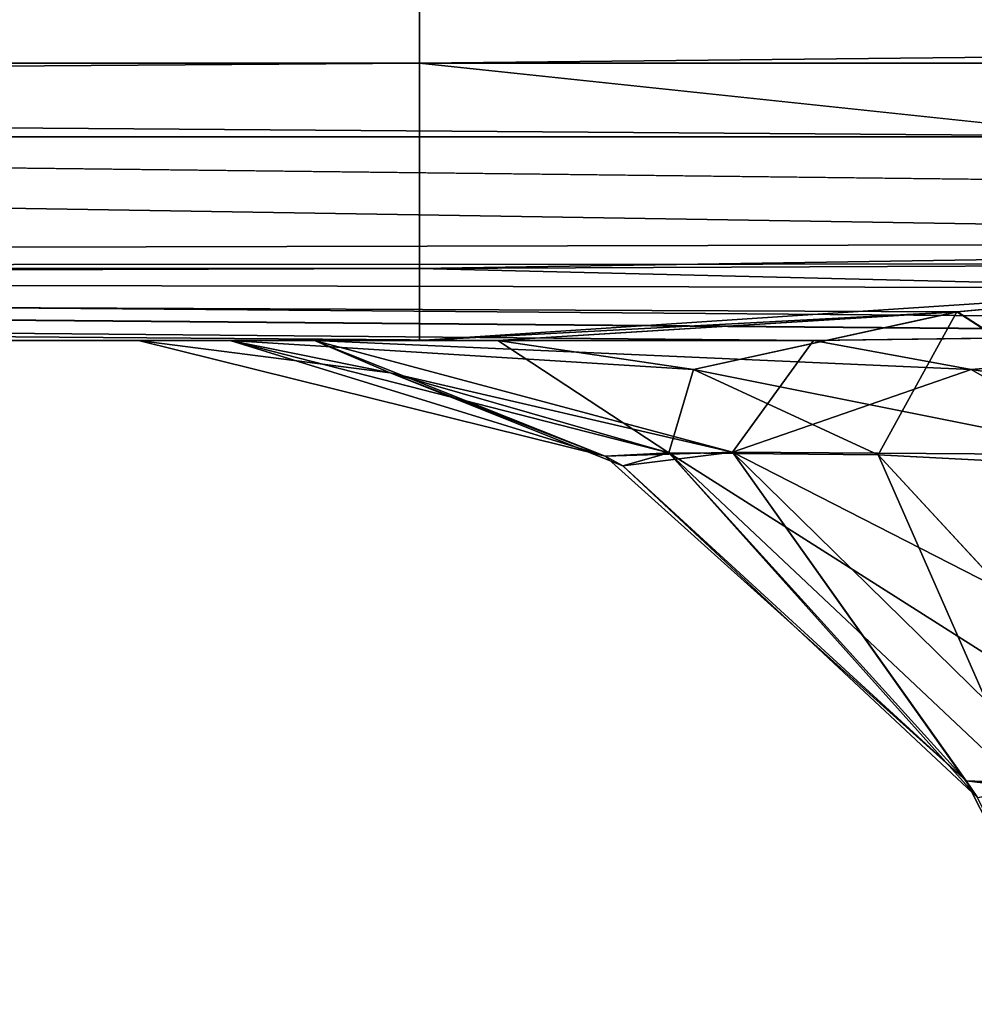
# Model space of a CAD drawing. Header units: millimetres. Extents: x -168 to 168, y -6 to 84.
# Tile 366 of 656: x 37.886 to 38.364, y -2.332 to -1.839. Entities that reach past the tile are written whole.
import ezdxf

# ---------------------------------------------------------------- set-up
doc = ezdxf.new("R2010")
doc.units = ezdxf.units.MM
doc.header["$LTSCALE"] = 65.185185
for name, color, linetype in [('1', 7, 'CONTINUOUS'), ('107', 7, 'CONTINUOUS'), ('108', 7, 'CONTINUOUS'), ('109', 7, 'CONTINUOUS'), ('14', 7, 'CONTINUOUS'), ('15', 7, 'CONTINUOUS'), ('2', 7, 'CONTINUOUS'), ('3', 7, 'CONTINUOUS'), ('4', 7, 'CONTINUOUS'), ('5', 7, 'CONTINUOUS'), ('54', 7, 'CONTINUOUS'), ('6', 7, 'CONTINUOUS'), ('70', 7, 'CONTINUOUS'), ('73', 7, 'CONTINUOUS'), ('97', 7, 'CONTINUOUS'), ('98', 7, 'CONTINUOUS')]:
    doc.layers.add(name, color=color, linetype=linetype)

msp = doc.modelspace()

# ---------------------------------------------------------------- linework, layer by layer
at = {"layer": '1', "linetype": 'CONTINUOUS'}
for points in [[(38.03379, -2, -122.73482), (25.52244, -2, -122.36576), (37.94564, -2, -123.14559), (38.03379, -2, -122.73482)], [(38.28364, -2, -122.39684), (25.52244, -2, -122.36576), (38.03379, -2, -122.73482), (38.28364, -2, -122.39684)], [(37.94564, -2, -123.14559), (25.52244, -2, -122.36576), (37.94561, -2, -123.76195), (37.94564, -2, -123.14559)], [(25.52244, -2, -122.36576), (33.38234, -2, -124.33404), (37.94561, -2, -123.76195), (25.52244, -2, -122.36576)], [(33.38234, -2, -124.33404), (38.1255, -2, -124.33403), (37.99152, -2, -124.06176), (33.38234, -2, -124.33404)], [(37.94561, -2, -123.76195), (33.38234, -2, -124.33404), (37.99152, -2, -124.06176), (37.94561, -2, -123.76195)]]:
    msp.add_3dface(points, dxfattribs=at)
at = {"layer": '107', "linetype": 'CONTINUOUS'}
for points in [[(38.28364, -2, 122.39684), (38.58605, -1.99587, 122.24031), (38.36257, -2.0145, 122.48665), (38.28364, -2, 122.39684)], [(38.36257, -2.0145, 122.48665), (38.58605, -1.99587, 122.24031), (38.67052, -2.05934, 122.4442), (38.36257, -2.0145, 122.48665)], [(38.43687, -2.05714, 122.57122), (38.36257, -2.0145, 122.48665), (38.67052, -2.05934, 122.4442), (38.43687, -2.05714, 122.57122)]]:
    msp.add_3dface(points, dxfattribs=at)
at = {"layer": '108', "linetype": 'CONTINUOUS'}
for points in [[(37.94563, -2, 123.14555), (38.03379, -2, 122.73482), (38.17924, -2.05795, 123.14555), (37.94563, -2, 123.14555)], [(38.03379, -2, 122.73482), (38.36257, -2.0145, 122.48665), (38.24306, -2.05582, 122.82917), (38.03379, -2, 122.73482)], [(38.03379, -2, 122.73482), (38.28364, -2, 122.39684), (38.36257, -2.0145, 122.48665), (38.03379, -2, 122.73482)], [(38.03379, -2, 122.73482), (38.24306, -2.05582, 122.82917), (38.17924, -2.05795, 123.14555), (38.03379, -2, 122.73482)], [(38.36257, -2.0145, 122.48665), (38.43687, -2.05714, 122.57122), (38.24306, -2.05582, 122.82917), (38.36257, -2.0145, 122.48665)], [(38.17924, -2.05795, 123.14555), (38.24306, -2.05582, 122.82917), (38.3601, -2.22038, 123.14555), (38.17924, -2.05795, 123.14555)], [(38.24306, -2.05582, 122.82917), (38.55498, -2.21535, 122.70566), (38.41287, -2.22237, 122.90574), (38.24306, -2.05582, 122.82917)], [(38.24306, -2.05582, 122.82917), (38.41287, -2.22237, 122.90574), (38.3601, -2.22038, 123.14555), (38.24306, -2.05582, 122.82917)], [(38.43687, -2.05714, 122.57122), (38.55498, -2.21535, 122.70566), (38.24306, -2.05582, 122.82917), (38.43687, -2.05714, 122.57122)], [(38.3601, -2.22038, 123.14555), (38.41287, -2.22237, 122.90574), (38.41663, -2.33228, 123.14555), (38.3601, -2.22038, 123.14555)]]:
    msp.add_3dface(points, dxfattribs=at)
at = {"layer": '109', "linetype": 'CONTINUOUS'}
for points in [[(37.94561, -2, 123.76197), (37.94563, -2, 123.14555), (38.07164, -2.01615, 123.76197), (37.94561, -2, 123.76197)], [(38.07164, -2.01615, 123.76197), (37.94563, -2, 123.14555), (38.17924, -2.05795, 123.14555), (38.07164, -2.01615, 123.76197)], [(38.18805, -2.06272, 123.76197), (38.07164, -2.01615, 123.76197), (38.17924, -2.05795, 123.14555), (38.18805, -2.06272, 123.76197)], [(38.18805, -2.06272, 123.76197), (38.17924, -2.05795, 123.14555), (38.3601, -2.22038, 123.14555), (38.18805, -2.06272, 123.76197)], [(38.36562, -2.22874, 123.76197), (38.18805, -2.06272, 123.76197), (38.3601, -2.22038, 123.14555), (38.36562, -2.22874, 123.76197)], [(38.36562, -2.22874, 123.76197), (38.3601, -2.22038, 123.14555), (38.41663, -2.33228, 123.14555), (38.36562, -2.22874, 123.76197)]]:
    msp.add_3dface(points, dxfattribs=at)
at = {"layer": '14', "linetype": 'CONTINUOUS'}
for points in [[(47.67607, -1.70635, -124.78946), (47.67607, -1.86118, -124.67979), (33.38234, -1.70635, -124.78946), (47.67607, -1.70635, -124.78946)], [(33.38234, -1.70635, -124.78946), (47.67607, -1.86118, -124.67979), (33.38234, -1.86118, -124.67979), (33.38234, -1.70635, -124.78946)], [(41.06682, -1.95076, -124.55041), (38.93318, -1.95076, -124.55041), (33.38234, -1.86118, -124.67979), (41.06682, -1.95076, -124.55041)], [(47.67607, -1.964, -124.52032), (41.06682, -1.95076, -124.55041), (33.38234, -1.86118, -124.67979), (47.67607, -1.964, -124.52032)], [(33.38234, -1.86118, -124.67979), (38.93318, -1.95076, -124.55041), (33.38234, -1.964, -124.52032), (33.38234, -1.86118, -124.67979)], [(47.67607, -1.86118, -124.67979), (47.67607, -1.964, -124.52032), (33.38234, -1.86118, -124.67979), (47.67607, -1.86118, -124.67979)], [(33.38234, -1.964, -124.52032), (38.93318, -1.95076, -124.55041), (38.63324, -1.96161, -124.52616), (33.38234, -1.964, -124.52032)], [(38.48515, -1.97357, -124.49444), (33.38234, -1.964, -124.52032), (38.63324, -1.96161, -124.52616), (38.48515, -1.97357, -124.49444)], [(38.35565, -1.98557, -124.45328), (33.38234, -1.964, -124.52032), (38.48515, -1.97357, -124.49444), (38.35565, -1.98557, -124.45328)], [(38.1255, -2, -124.33403), (33.38234, -1.964, -124.52032), (38.35565, -1.98557, -124.45328), (38.1255, -2, -124.33403)], [(38.1255, -2, -124.33403), (33.38234, -2, -124.33404), (33.38234, -1.964, -124.52032), (38.1255, -2, -124.33403)]]:
    msp.add_3dface(points, dxfattribs=at)
at = {"layer": '15', "linetype": 'CONTINUOUS'}
for points in [[(38.35565, -1.98557, -124.45328), (38.48515, -1.97357, -124.49444), (38.47995, -2.06568, -124.30769), (38.35565, -1.98557, -124.45328)], [(38.22357, -2.01453, -124.26542), (38.1255, -2, -124.33403), (38.35565, -1.98557, -124.45328), (38.22357, -2.01453, -124.26542)], [(38.22357, -2.01453, -124.26542), (38.35565, -1.98557, -124.45328), (38.47995, -2.06568, -124.30769), (38.22357, -2.01453, -124.26542)], [(38.31589, -2.05727, -124.20082), (38.22357, -2.01453, -124.26542), (38.47995, -2.06568, -124.30769), (38.31589, -2.05727, -124.20082)], [(38.46256, -2.21579, -124.09819), (38.31589, -2.05727, -124.20082), (38.47995, -2.06568, -124.30769), (38.46256, -2.21579, -124.09819)]]:
    msp.add_3dface(points, dxfattribs=at)
at = {"layer": '2', "linetype": 'CONTINUOUS'}
for points in [[(37.94561, -2, -123.76195), (37.99152, -2, -124.06176), (38.17923, -2.05794, -123.76197), (37.94561, -2, -123.76195)], [(37.99152, -2, -124.06176), (38.21116, -2.05616, -123.99277), (38.17923, -2.05794, -123.76197), (37.99152, -2, -124.06176)], [(37.99152, -2, -124.06176), (38.1255, -2, -124.33403), (38.22357, -2.01453, -124.26542), (37.99152, -2, -124.06176)], [(38.21116, -2.05616, -123.99277), (37.99152, -2, -124.06176), (38.22357, -2.01453, -124.26542), (38.21116, -2.05616, -123.99277)], [(38.31589, -2.05727, -124.20082), (38.21116, -2.05616, -123.99277), (38.22357, -2.01453, -124.26542), (38.31589, -2.05727, -124.20082)], [(38.17923, -2.05794, -123.76197), (38.21116, -2.05616, -123.99277), (38.36009, -2.22037, -123.76197), (38.17923, -2.05794, -123.76197)], [(38.38923, -2.22392, -123.93684), (38.21116, -2.05616, -123.99277), (38.46256, -2.21579, -124.09819), (38.38923, -2.22392, -123.93684)], [(38.21116, -2.05616, -123.99277), (38.38923, -2.22392, -123.93684), (38.36009, -2.22037, -123.76197), (38.21116, -2.05616, -123.99277)], [(38.46256, -2.21579, -124.09819), (38.21116, -2.05616, -123.99277), (38.31589, -2.05727, -124.20082), (38.46256, -2.21579, -124.09819)], [(38.36009, -2.22037, -123.76197), (38.38923, -2.22392, -123.93684), (38.41663, -2.33228, -123.76197), (38.36009, -2.22037, -123.76197)]]:
    msp.add_3dface(points, dxfattribs=at)
at = {"layer": '3', "linetype": 'CONTINUOUS'}
for points in [[(37.94564, -2, -123.14559), (37.94561, -2, -123.76195), (38.17923, -2.05794, -123.76197), (37.94564, -2, -123.14559)], [(37.94564, -2, -123.14559), (38.17923, -2.05794, -123.76197), (38.07166, -2.01615, -123.14555), (37.94564, -2, -123.14559)], [(38.07166, -2.01615, -123.14555), (38.17923, -2.05794, -123.76197), (38.18806, -2.06272, -123.14555), (38.07166, -2.01615, -123.14555)], [(38.17923, -2.05794, -123.76197), (38.36009, -2.22037, -123.76197), (38.18806, -2.06272, -123.14555), (38.17923, -2.05794, -123.76197)], [(38.18806, -2.06272, -123.14555), (38.36009, -2.22037, -123.76197), (38.36562, -2.22875, -123.14555), (38.18806, -2.06272, -123.14555)], [(38.36009, -2.22037, -123.76197), (38.41663, -2.33228, -123.76197), (38.36562, -2.22875, -123.14555), (38.36009, -2.22037, -123.76197)]]:
    msp.add_3dface(points, dxfattribs=at)
at = {"layer": '4', "linetype": 'CONTINUOUS'}
for points in [[(38.03379, -2, -122.73482), (37.94564, -2, -123.14559), (38.07166, -2.01615, -123.14555), (38.03379, -2, -122.73482)], [(38.28364, -2, -122.39684), (38.03379, -2, -122.73482), (38.24306, -2.05582, -122.82917), (38.28364, -2, -122.39684)], [(38.03379, -2, -122.73482), (38.07166, -2.01615, -123.14555), (38.24306, -2.05582, -122.82917), (38.03379, -2, -122.73482)], [(38.28364, -2, -122.39684), (38.24306, -2.05582, -122.82917), (38.36257, -2.0145, -122.48665), (38.28364, -2, -122.39684)], [(38.36257, -2.0145, -122.48665), (38.24306, -2.05582, -122.82917), (38.43687, -2.05714, -122.57122), (38.36257, -2.0145, -122.48665)], [(38.07166, -2.01615, -123.14555), (38.18806, -2.06272, -123.14555), (38.24306, -2.05582, -122.82917), (38.07166, -2.01615, -123.14555)], [(38.18806, -2.06272, -123.14555), (38.36562, -2.22875, -123.14555), (38.24306, -2.05582, -122.82917), (38.18806, -2.06272, -123.14555)], [(38.24306, -2.05582, -122.82917), (38.41287, -2.22237, -122.90574), (38.43687, -2.05714, -122.57122), (38.24306, -2.05582, -122.82917)], [(38.24306, -2.05582, -122.82917), (38.36562, -2.22875, -123.14555), (38.41287, -2.22237, -122.90574), (38.24306, -2.05582, -122.82917)]]:
    msp.add_3dface(points, dxfattribs=at)
at = {"layer": '5', "linetype": 'CONTINUOUS'}
for points in [[(38.28364, -2, -122.39684), (38.36257, -2.0145, -122.48665), (38.59207, -1.99576, -122.23837), (38.28364, -2, -122.39684)], [(38.36257, -2.0145, -122.48665), (38.43687, -2.05714, -122.57122), (38.59207, -1.99576, -122.23837), (38.36257, -2.0145, -122.48665)]]:
    msp.add_3dface(points, dxfattribs=at)
at = {"layer": '54', "linetype": 'CONTINUOUS'}
for points in [[(40.62572, -1.89798, 121.62819), (27.08418, -1.89798, 121.59319), (35.56037, -1.59808, 120.88916), (40.62572, -1.89798, 121.62819)], [(49.78366, -1.59808, 120.93548), (40.62572, -1.89798, 121.62819), (35.56037, -1.59808, 120.88916), (49.78366, -1.59808, 120.93548)], [(38.28364, -2, 122.39684), (25.52243, -2, 122.36576), (27.08418, -1.89798, 121.59319), (38.28364, -2, 122.39684)], [(38.58605, -1.99587, 122.24031), (38.28364, -2, 122.39684), (27.08418, -1.89798, 121.59319), (38.58605, -1.99587, 122.24031)], [(40.62572, -1.89798, 121.62819), (38.58605, -1.99587, 122.24031), (27.08418, -1.89798, 121.59319), (40.62572, -1.89798, 121.62819)]]:
    msp.add_3dface(points, dxfattribs=at)
at = {"layer": '6', "linetype": 'CONTINUOUS'}
for points in [[(27.0821, -1.89798, -121.59319), (40.62363, -1.89798, -121.62818), (35.55637, -1.59808, -120.88915), (27.0821, -1.89798, -121.59319)], [(35.55637, -1.59808, -120.88915), (40.62363, -1.89798, -121.62818), (49.77966, -1.59808, -120.93547), (35.55637, -1.59808, -120.88915)], [(25.52244, -2, -122.36576), (38.28364, -2, -122.39684), (27.0821, -1.89798, -121.59319), (25.52244, -2, -122.36576)], [(38.59207, -1.99576, -122.23837), (38.9409, -1.99206, -122.18434), (27.0821, -1.89798, -121.59319), (38.59207, -1.99576, -122.23837)], [(27.0821, -1.89798, -121.59319), (38.9409, -1.99206, -122.18434), (40.62363, -1.89798, -121.62818), (27.0821, -1.89798, -121.59319)], [(38.28364, -2, -122.39684), (38.59207, -1.99576, -122.23837), (27.0821, -1.89798, -121.59319), (38.28364, -2, -122.39684)]]:
    msp.add_3dface(points, dxfattribs=at)
at = {"layer": '70', "linetype": 'CONTINUOUS'}
for points in [[(23.79262, -1.70635, 124.78946), (23.79262, -1.86118, 124.67979), (38.08636, -1.70635, 124.78946), (23.79262, -1.70635, 124.78946)], [(38.08636, -1.70635, 124.78946), (23.79262, -1.86118, 124.67979), (38.08636, -1.86118, 124.67979), (38.08636, -1.70635, 124.78946)], [(38.08636, -1.70635, 124.78946), (38.08636, -1.86118, 124.67979), (52.3801, -1.70635, 124.78946), (38.08636, -1.70635, 124.78946)], [(52.3801, -1.70635, 124.78946), (38.08636, -1.86118, 124.67979), (52.3801, -1.86118, 124.67979), (52.3801, -1.70635, 124.78946)], [(23.79262, -1.86118, 124.67979), (23.79262, -1.964, 124.52032), (38.08636, -1.86118, 124.67979), (23.79262, -1.86118, 124.67979)], [(38.08636, -1.86118, 124.67979), (23.79262, -1.964, 124.52032), (38.08636, -1.964, 124.52032), (38.08636, -1.86118, 124.67979)], [(38.08636, -1.86118, 124.67979), (38.08636, -1.964, 124.52032), (38.93318, -1.95076, 124.55041), (38.08636, -1.86118, 124.67979)], [(52.3801, -1.86118, 124.67979), (38.08636, -1.86118, 124.67979), (38.93318, -1.95076, 124.55041), (52.3801, -1.86118, 124.67979)], [(38.93318, -1.95076, 124.55041), (38.08636, -1.964, 124.52032), (38.63295, -1.96163, 124.52611), (38.93318, -1.95076, 124.55041)], [(38.63295, -1.96163, 124.52611), (38.08636, -1.964, 124.52032), (38.48518, -1.97357, 124.49444), (38.63295, -1.96163, 124.52611)], [(38.08636, -1.964, 124.52032), (23.79262, -2, 124.33404), (25.417, -2, 124.33404), (38.08636, -1.964, 124.52032)], [(23.79262, -1.964, 124.52032), (23.79262, -2, 124.33404), (38.08636, -1.964, 124.52032), (23.79262, -1.964, 124.52032)], [(38.08636, -2, 124.33404), (38.08636, -1.964, 124.52032), (25.417, -2, 124.33404), (38.08636, -2, 124.33404)], [(38.08636, -1.964, 124.52032), (38.08636, -2, 124.33404), (38.48518, -1.97357, 124.49444), (38.08636, -1.964, 124.52032)], [(38.48518, -1.97357, 124.49444), (38.08636, -2, 124.33404), (38.35539, -1.9856, 124.45318), (38.48518, -1.97357, 124.49444)], [(38.35539, -1.9856, 124.45318), (38.08636, -2, 124.33404), (38.1255, -2, 124.33404), (38.35539, -1.9856, 124.45318)]]:
    msp.add_3dface(points, dxfattribs=at)
at = {"layer": '73', "linetype": 'CONTINUOUS'}
for points in [[(37.94561, -2, 123.76197), (25.417, -2, 124.33404), (37.94563, -2, 123.14555), (37.94561, -2, 123.76197)], [(37.99153, -2, 124.06176), (25.417, -2, 124.33404), (37.94561, -2, 123.76197), (37.99153, -2, 124.06176)], [(38.08636, -2, 124.33404), (25.417, -2, 124.33404), (37.99153, -2, 124.06176), (38.08636, -2, 124.33404)], [(25.417, -2, 124.33404), (25.52243, -2, 122.36576), (37.94563, -2, 123.14555), (25.417, -2, 124.33404)], [(37.94563, -2, 123.14555), (25.52243, -2, 122.36576), (38.03379, -2, 122.73482), (37.94563, -2, 123.14555)], [(25.52243, -2, 122.36576), (38.28364, -2, 122.39684), (38.03379, -2, 122.73482), (25.52243, -2, 122.36576)], [(38.1255, -2, 124.33404), (38.08636, -2, 124.33404), (37.99153, -2, 124.06176), (38.1255, -2, 124.33404)]]:
    msp.add_3dface(points, dxfattribs=at)
at = {"layer": '97', "linetype": 'CONTINUOUS'}
for points in [[(37.99153, -2, 124.06176), (37.94561, -2, 123.76197), (38.07164, -2.01615, 123.76197), (37.99153, -2, 124.06176)], [(38.21117, -2.05616, 123.99277), (37.99153, -2, 124.06176), (38.07164, -2.01615, 123.76197), (38.21117, -2.05616, 123.99277)], [(38.1255, -2, 124.33404), (37.99153, -2, 124.06176), (38.21117, -2.05616, 123.99277), (38.1255, -2, 124.33404)], [(38.1255, -2, 124.33404), (38.21117, -2.05616, 123.99277), (38.22357, -2.01453, 124.26542), (38.1255, -2, 124.33404)], [(38.22357, -2.01453, 124.26542), (38.21117, -2.05616, 123.99277), (38.31589, -2.05727, 124.20082), (38.22357, -2.01453, 124.26542)], [(38.18805, -2.06272, 123.76197), (38.21117, -2.05616, 123.99277), (38.07164, -2.01615, 123.76197), (38.18805, -2.06272, 123.76197)], [(38.36562, -2.22874, 123.76197), (38.21117, -2.05616, 123.99277), (38.18805, -2.06272, 123.76197), (38.36562, -2.22874, 123.76197)], [(38.38923, -2.22392, 123.93684), (38.21117, -2.05616, 123.99277), (38.36562, -2.22874, 123.76197), (38.38923, -2.22392, 123.93684)], [(38.21117, -2.05616, 123.99277), (38.38923, -2.22392, 123.93684), (38.31589, -2.05727, 124.20082), (38.21117, -2.05616, 123.99277)], [(38.31589, -2.05727, 124.20082), (38.38923, -2.22392, 123.93684), (38.46257, -2.21579, 124.09819), (38.31589, -2.05727, 124.20082)]]:
    msp.add_3dface(points, dxfattribs=at)
at = {"layer": '98', "linetype": 'CONTINUOUS'}
for points in [[(38.48518, -1.97357, 124.49444), (38.35539, -1.9856, 124.45318), (38.47975, -2.06568, 124.3076), (38.48518, -1.97357, 124.49444)], [(38.35539, -1.9856, 124.45318), (38.1255, -2, 124.33404), (38.22357, -2.01453, 124.26542), (38.35539, -1.9856, 124.45318)], [(38.35539, -1.9856, 124.45318), (38.22357, -2.01453, 124.26542), (38.31589, -2.05727, 124.20082), (38.35539, -1.9856, 124.45318)], [(38.35539, -1.9856, 124.45318), (38.31589, -2.05727, 124.20082), (38.47975, -2.06568, 124.3076), (38.35539, -1.9856, 124.45318)], [(38.31589, -2.05727, 124.20082), (38.46257, -2.21579, 124.09819), (38.47975, -2.06568, 124.3076), (38.31589, -2.05727, 124.20082)]]:
    msp.add_3dface(points, dxfattribs=at)

doc.saveas('drawing.dxf')
